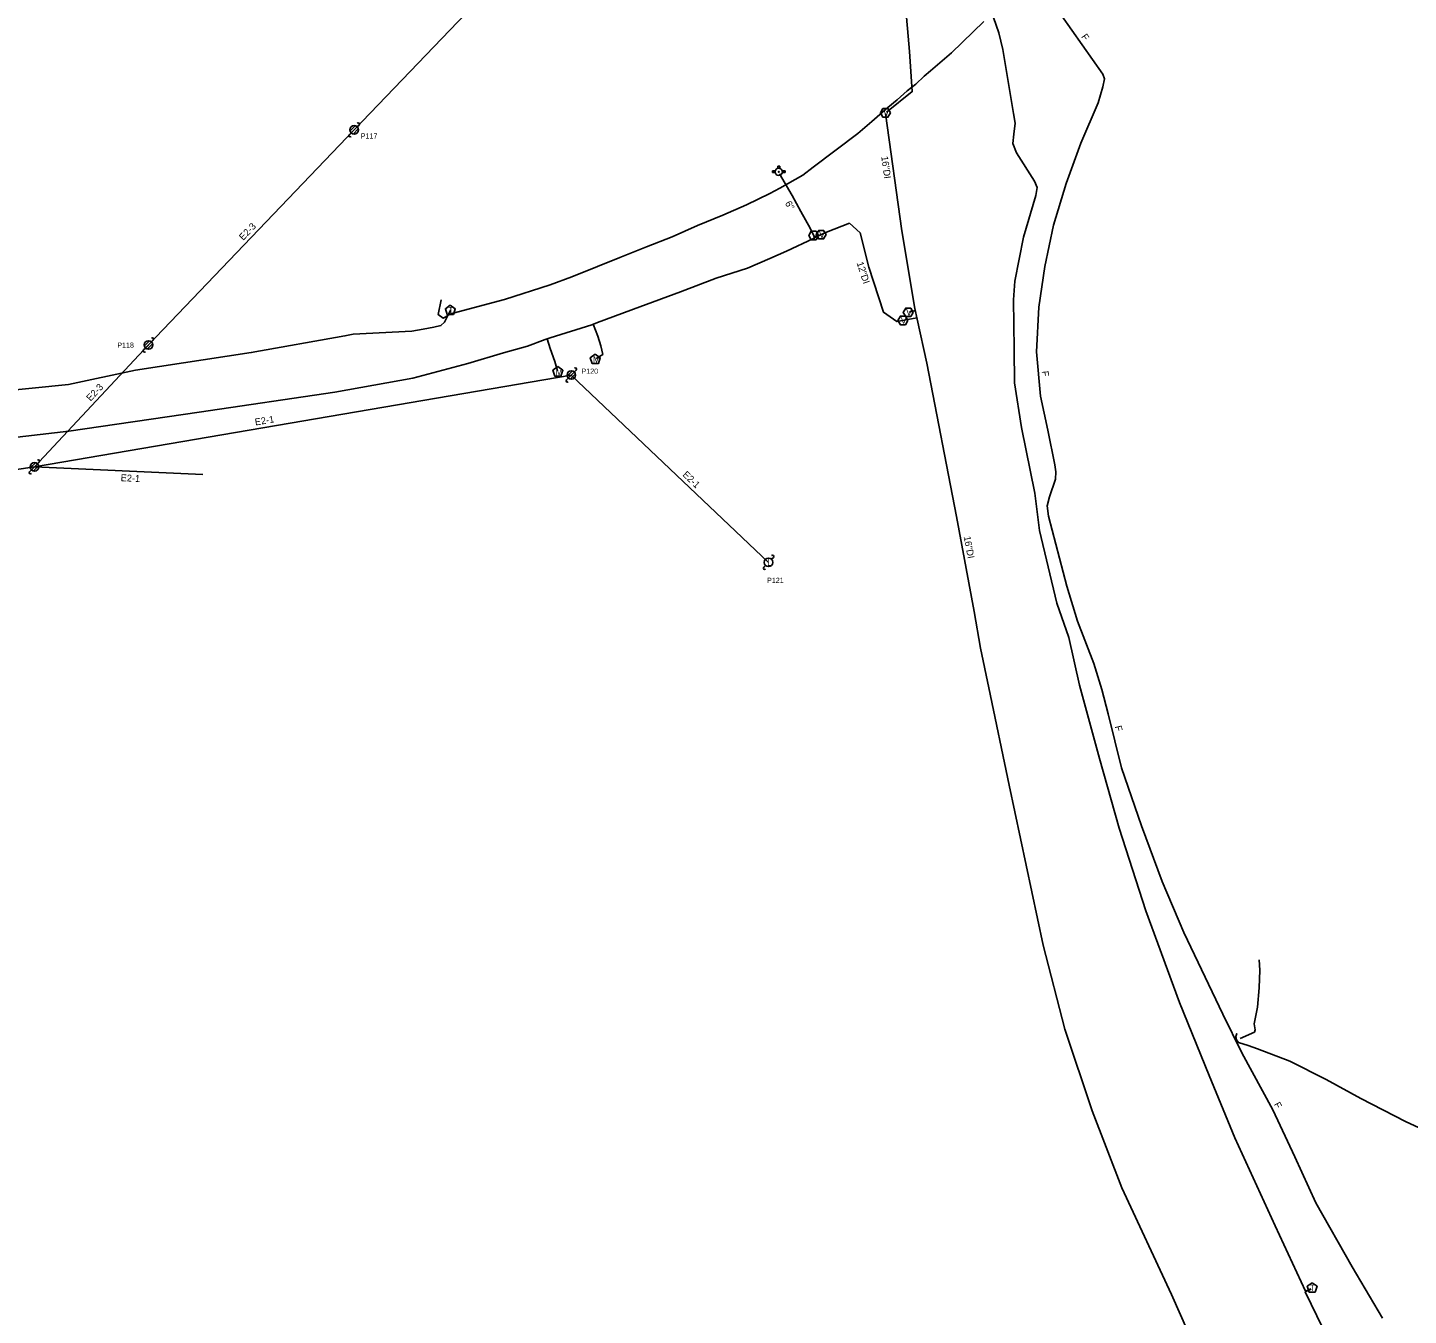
# Model space of a CAD drawing. Extents: x 1614474 to 1865144, y 1098877 to 1212550.
# Drawn here: x 1754623 to 1755426, y 1169393 to 1170142 of the extents above; entities that cross this region are included whole.
import ezdxf

# ---------------------------------------------------------------- set-up
doc = ezdxf.new("R2010")
doc.units = 0
for name, color, linetype in [('RD_EX_SU_Elec', 7, 'Continuous'), ('RD_EX_SU_H2O', 7, 'Continuous'), ('RD_EX_SU_Ovhd', 7, 'Continuous'), ('RD_EX_SU_Pole', 7, 'Continuous'), ('RD_EX_SU_Telecom', 7, 'Continuous'), ('RD_EX_SU_TX_H2O', 7, 'Continuous'), ('RD_EX_SU_TX_Pole', 7, 'Continuous'), ('RD_EX_SU_TX_Telecom', 7, 'Continuous')]:
    doc.layers.add(name, color=color, linetype=linetype)

msp = doc.modelspace()

# ---------------------------------------------------------------- linework, layer by layer
at = {"layer": 'RD_EX_SU_Elec'}
for points in [[(1755328.38, 1169554.23), (1755336.63, 1169557.97), (1755337.02, 1169559.27), (1755336.56, 1169562.81), (1755338.44, 1169572.57), (1755339.4, 1169583.78), (1755339.9, 1169594.03), (1755339.51, 1169600.12)], [(1755326.41, 1169557.11), (1755326.43, 1169557.11), (1755325.82, 1169555.43), (1755326.22, 1169553.47), (1755327.38, 1169551.93), (1755332.95, 1169550.19), (1755338.52, 1169548.27), (1755357.24, 1169541.12), (1755378.42, 1169530.33), (1755398.51, 1169519.34), (1755424.52, 1169506.03), (1755445.15, 1169496.49)]]:
    msp.add_lwpolyline(points, dxfattribs=at)
at = {"layer": 'RD_EX_SU_H2O'}
for p, q in [((1755059.47, 1170061.76), (1755059.47, 1170060.42)), ((1755060.52, 1170061.76), (1755059.47, 1170061.76)), ((1755060.52, 1170060.4), (1755060.52, 1170061.76)), ((1755057.93, 1170058.98), (1755056.3, 1170058.98)), ((1755056.3, 1170058.98), (1755056.3, 1170057.93)), ((1755056.3, 1170057.93), (1755057.89, 1170057.93)), ((1755063.65, 1170058.98), (1755061.96, 1170058.98)), ((1755062, 1170057.93), (1755063.65, 1170057.93)), ((1755063.65, 1170057.93), (1755063.65, 1170058.98)), ((1755135.8, 1169976.76), (1755139.44, 1169977.78))]:
    msp.add_line(p, q, dxfattribs=at)
for points in [[(1755042.14, 1170671.77), (1755052.06, 1170641.32), (1755066.9, 1170578.97), (1755079.96, 1170519.29), (1755092.63, 1170458.3), (1755105.45, 1170397.86), (1755116.43, 1170325.12), (1755123.37, 1170260.52), (1755129.9, 1170197.98), (1755130.76, 1170187.84), (1755130.94, 1170186.34), (1755135.98, 1170128.29), (1755137.6, 1170105.08), (1755122.59, 1170093.04)], [(1755122.15, 1170092.3), (1755131.63, 1170024.02), (1755139.16, 1169978.85), (1755140.48, 1169972.66), (1755146.2, 1169947.02), (1755163.28, 1169857.81), (1755173.7, 1169802.66), (1755177.41, 1169781.31), (1755182.21, 1169758.17), (1755194.07, 1169701.62), (1755213.7, 1169608.65), (1755226.33, 1169559.69), (1755242.31, 1169512.19), (1755259.63, 1169467.47), (1755288.34, 1169405.27), (1755311.42, 1169353.16)], [(1755060.44, 1170057.17), (1755067.83, 1170044.66), (1755072.89, 1170035.26), (1755078.15, 1170025.68), (1755080.87, 1170020.04)], [(1754801.77, 1169930.29), (1754847.12, 1169938.42), (1754879.1, 1169946.86), (1754899.9, 1169953.17), (1754913.79, 1169956.99), (1754924.11, 1169960.84), (1754927.03, 1169961.74), (1754951.24, 1169969.47), (1754954.51, 1169970.8), (1754979.13, 1169979.87), (1755002.76, 1169988.54), (1755023.62, 1169996.49), (1755041.85, 1170002.32), (1755054.81, 1170007.88), (1755064.39, 1170012.26), (1755080.13, 1170019.65), (1755081.75, 1170020.51), (1755087.83, 1170023.21), (1755101.21, 1170028.54)], [(1755101.21, 1170028.54), (1755107.34, 1170022.84), (1755112.28, 1170002.99), (1755120.87, 1169976.73), (1755128.57, 1169971.27), (1755140.3, 1169973.54)], [(1754951.99, 1169969.75), (1754954.68, 1169962.78), (1754956.52, 1169957.17), (1754957.6, 1169952.2), (1754954.14, 1169949.94), (1754953.68, 1169949.73)], [(1754925.23, 1169961.17), (1754926.99, 1169955.54), (1754929.67, 1169948.12), (1754931.21, 1169942.71)], [(1754571.8, 1169898.72), (1754647.07, 1169907.52), (1754722.77, 1169918.58), (1754801.77, 1169930.29)]]:
    msp.add_lwpolyline(points, dxfattribs=at)
for points in [[(1755124.89, 1170092.65), (1755123.45, 1170095.15), (1755120.56, 1170095.15), (1755119.12, 1170092.65), (1755120.56, 1170090.15), (1755123.45, 1170090.15)], [(1755083.14, 1170021.29), (1755081.7, 1170023.79), (1755078.81, 1170023.79), (1755077.37, 1170021.29), (1755078.81, 1170018.79), (1755081.7, 1170018.79)], [(1755087.53, 1170021.85), (1755086.08, 1170024.35), (1755083.2, 1170024.35), (1755081.75, 1170021.85), (1755083.2, 1170019.35), (1755086.08, 1170019.35)], [(1755135.05, 1169971.96), (1755133.61, 1169974.46), (1755130.72, 1169974.46), (1755129.28, 1169971.96), (1755130.72, 1169969.46), (1755133.61, 1169969.46)], [(1755138.18, 1169976.66), (1755136.74, 1169979.16), (1755133.85, 1169979.16), (1755132.41, 1169976.66), (1755133.85, 1169974.16), (1755136.74, 1169974.16)], [(1754953.25, 1169952.39), (1754950.35, 1169950.28), (1754951.46, 1169946.87), (1754955.05, 1169946.87), (1754956.15, 1169950.28)], [(1754931.47, 1169945.12), (1754928.57, 1169943.01), (1754929.68, 1169939.6), (1754933.26, 1169939.6), (1754934.37, 1169943.01)]]:
    msp.add_lwpolyline(points, close=True, dxfattribs=at)
for radius in [2.1, 0.263]:
    msp.add_circle((1755059.95, 1170058.38), radius, dxfattribs=at)
for start, end in [(74.24552, 103.21276), (163.3387, 192.31502), (347.68498, 16.6613)]:
    msp.add_arc((1755059.95, 1170058.38), 2.1, start, end, dxfattribs=at)
at = {"layer": 'RD_EX_SU_Ovhd'}
for p, q in [((1754812.98, 1170082.79), (1754936.78, 1170212.01)), ((1754693.28, 1169957.67), (1754812.98, 1170082.79)), ((1754626.95, 1169886.77), (1754693.28, 1169957.67)), ((1754626.95, 1169886.77), (1754939.3, 1169940.2)), ((1754939.3, 1169940.2), (1755054.05, 1169831.24)), ((1754391.97, 1169852.61), (1754626.95, 1169886.77)), ((1754626.95, 1169886.77), (1754724.9, 1169882.3))]:
    msp.add_line(p, q, dxfattribs=at)
at = {"layer": 'RD_EX_SU_Pole'}
for p, q in [((1754810.56, 1170082.14), (1754813.63, 1170085.2)), ((1754811.21, 1170081.02), (1754814.75, 1170084.55)), ((1754814.75, 1170084.55), (1754815.81, 1170085.62)), ((1754810.15, 1170079.96), (1754811.21, 1170081.02)), ((1754812.33, 1170080.37), (1754815.39, 1170083.43)), ((1754690.45, 1169954.85), (1754691.51, 1169955.91)), ((1754690.87, 1169957.03), (1754693.93, 1169960.09)), ((1754691.51, 1169955.91), (1754695.05, 1169959.44)), ((1754692.63, 1169955.26), (1754695.7, 1169958.32)), ((1754695.05, 1169959.44), (1754696.11, 1169960.5)), ((1754936.88, 1169939.55), (1754939.94, 1169942.62)), ((1754937.53, 1169938.43), (1754941.07, 1169941.97)), ((1754938.65, 1169937.79), (1754941.71, 1169940.85)), ((1754941.07, 1169941.97), (1754942.13, 1169943.03)), ((1754936.47, 1169937.37), (1754937.53, 1169938.43)), ((1754624.12, 1169883.95), (1754625.18, 1169885.01)), ((1754624.53, 1169886.13), (1754627.6, 1169889.19)), ((1754625.18, 1169885.01), (1754628.72, 1169888.54)), ((1754626.3, 1169884.36), (1754629.36, 1169887.42)), ((1754628.72, 1169888.54), (1754629.78, 1169889.6)), ((1755051.22, 1169828.42), (1755052.28, 1169829.48)), ((1755055.82, 1169833.01), (1755056.88, 1169834.07))]:
    msp.add_line(p, q, dxfattribs=at)
for centre in [(1754812.98, 1170082.79), (1754693.28, 1169957.67), (1754939.3, 1169940.2), (1754626.95, 1169886.77), (1755054.05, 1169831.24)]:
    msp.add_circle(centre, 2.5, dxfattribs=at)
for centre, start, end in [((1754815.28, 1170086.15), 315, 135), ((1754810.68, 1170079.43), 135, 315), ((1754695.58, 1169961.03), 315, 135), ((1754690.98, 1169954.31), 135, 315), ((1754941.6, 1169943.56), 315, 135), ((1754937, 1169936.84), 135, 315), ((1754624.65, 1169883.42), 135, 315), ((1754629.25, 1169890.13), 315, 135), ((1755056.35, 1169834.6), 315, 135), ((1755051.75, 1169827.89), 135, 315)]:
    msp.add_arc(centre, 0.75, start, end, dxfattribs=at)
at = {"layer": 'RD_EX_SU_Telecom'}
for points in [[(1755224.5, 1170149.37), (1755248.56, 1170115.21), (1755249.52, 1170112.51), (1755248.53, 1170107.86), (1755245.7, 1170098.56), (1755235.68, 1170075.04), (1755227.14, 1170051.64), (1755219.88, 1170027.31), (1755214.68, 1170003.39), (1755211.31, 1169979.76), (1755209.86, 1169953.74), (1755212.31, 1169927.9), (1755216.42, 1169908.07), (1755220.56, 1169888.04), (1755221.16, 1169883.83), (1755220.98, 1169879.71), (1755217.5, 1169869.25), (1755216.14, 1169864.01), (1755216.79, 1169858.02), (1755227.62, 1169817.39), (1755233.69, 1169796.93), (1755243.23, 1169772.31), (1755248, 1169757.25), (1755251.51, 1169743.04), (1755259.33, 1169711.75), (1755271.05, 1169677.9), (1755282.99, 1169645.61), (1755295.6, 1169615.87), (1755318.38, 1169568.49), (1755329.36, 1169546.01), (1755347.3, 1169512.74), (1755360.21, 1169485.42), (1755372.31, 1169458.76), (1755393.61, 1169421.54), (1755411.15, 1169391.56)], [(1754863.58, 1169983.86), (1754861.88, 1169975.4), (1754864.68, 1169973.22), (1754866.36, 1169974.06), (1754868.27, 1169975.32), (1754870.57, 1169976.25), (1754900.42, 1169984.14), (1754926.92, 1169992.66), (1754939.69, 1169997.25), (1754954.54, 1170003.32), (1754967.61, 1170008.55), (1754982.96, 1170014.67), (1754997.9, 1170020.59), (1755012.72, 1170027.08), (1755027.36, 1170033.17), (1755041.2, 1170039.27), (1755054.84, 1170045.69), (1755060.55, 1170048.89), (1755073.89, 1170056.45), (1755080.08, 1170061.02), (1755105.94, 1170080.71), (1755114.11, 1170087.74), (1755123.35, 1170095.77), (1755128.94, 1170100.27), (1755134.74, 1170105.41), (1755139.71, 1170109.29), (1755144.48, 1170113.99), (1755148.33, 1170117.12), (1755160.46, 1170127.69), (1755173.13, 1170139.77), (1755179.2, 1170145.85)], [(1755184.81, 1170148.09), (1755188.05, 1170139.31), (1755190.3, 1170129.46), (1755196.59, 1170092.34), (1755197.49, 1170086.71), (1755196.72, 1170080.29), (1755196.21, 1170074.87), (1755198.28, 1170069.52), (1755208.75, 1170053.04), (1755210.27, 1170049.32), (1755209.51, 1170044.59), (1755202.39, 1170020.35), (1755197.26, 1169994.78), (1755196.54, 1169983.94), (1755196.84, 1169955.14), (1755197.03, 1169935.57), (1755201.23, 1169909.75), (1755208.95, 1169871.51), (1755211.67, 1169849.74), (1755221.8, 1169807.52), (1755228.68, 1169787.58), (1755234.99, 1169759.87), (1755246.55, 1169717.07), (1755258.04, 1169676.52), (1755273.49, 1169628.6), (1755293.09, 1169575.3), (1755310.32, 1169532.76), (1755325.32, 1169496.47), (1755348.82, 1169445.3), (1755366.35, 1169407.36), (1755369.51, 1169408.72)], [(1754812.35, 1169963.94), (1754846.47, 1169965.7), (1754853.13, 1169966.9), (1754859.22, 1169968.03), (1754863.47, 1169968.98), (1754865.52, 1169970.95), (1754868.96, 1169977.93)], [(1754216.85, 1169879.22), (1754218.11, 1169874.67), (1754229.55, 1169874.53), (1754266.86, 1169881.07), (1754425.45, 1169904.57), (1754492.66, 1169912.65), (1754524.08, 1169919.58), (1754579.3, 1169927.96), (1754646.76, 1169934.74), (1754685.69, 1169942.98), (1754753.06, 1169953.21), (1754807.6, 1169962.95), (1754812.35, 1169963.94)], [(1755369.65, 1169408.53), (1755366.21, 1169406.83), (1755396.87, 1169343.83), (1755422.52, 1169289.76)]]:
    msp.add_lwpolyline(points, dxfattribs=at)
for points in [[(1754868.89, 1169980.85), (1754866.04, 1169978.78), (1754867.13, 1169975.42), (1754870.66, 1169975.42), (1754871.75, 1169978.78)], [(1755370.23, 1169412.19), (1755367.37, 1169410.12), (1755368.46, 1169406.76), (1755371.99, 1169406.76), (1755373.08, 1169410.12)]]:
    msp.add_lwpolyline(points, close=True, dxfattribs=at)

# ---------------------------------------------------------------- texts
at = {"layer": 'RD_EX_SU_H2O'}
for s, p in [('V', (1755120.79, 1170090.77)), ('V', (1755079.04, 1170019.41)), ('V', (1755083.43, 1170019.98)), ('V', (1755130.95, 1169970.08)), ('V', (1755134.09, 1169974.78)), ('M', (1754951.88, 1169947.35)), ('M', (1754930.1, 1169940.07))]:
    msp.add_text(s, height=3.75, dxfattribs=at).set_placement(p)
at = {"layer": 'RD_EX_SU_Ovhd'}
for s, rotation, p in [('E2-3', 46.26756, (1754748.43, 1170018.21)), ('E2-3', 46.90542, (1754659.64, 1169924.64)), ('E2-1', 9.70626, (1754755.56, 1169910.8)), ('E2-1', 316.48344, (1755003.7, 1169881.81)), ('E2-1', 357.38354, (1754677.09, 1169878.48))]:
    msp.add_text(s, height=4, rotation=rotation, dxfattribs=at).set_placement(p)
at = {"layer": 'RD_EX_SU_Pole'}
msp.add_text('L', height=4, dxfattribs=at).set_placement((1755053.19, 1169829.24))
at = {"layer": 'RD_EX_SU_Telecom'}
for p in [(1754867.64, 1169975.98), (1755368.97, 1169407.32)]:
    msp.add_text('T', height=3.75, dxfattribs=at).set_placement(p)
at = {"layer": 'RD_EX_SU_TX_H2O'}
for s, rotation, p in [('16"DI', 277.90066, (1755119.57, 1170067.24)), ('6"', 298.282, (1755063.45, 1170040.14)), ('12"DI', 288.11839, (1755105.19, 1170005.37)), ('16"DI', 280.69888, (1755167.53, 1169846.12))]:
    msp.add_text(s, height=4, rotation=rotation, dxfattribs=at).set_placement(p)
at = {"layer": 'RD_EX_SU_TX_Pole'}
for s, p in [('P117', (1754816.83, 1170077.76)), ('P118', (1754675.17, 1169956.08)), ('P120', (1754945.22, 1169940.93)), ('P121', (1755053.17, 1169819.28))]:
    msp.add_text(s, height=3, dxfattribs=at).set_placement(p)
at = {"layer": 'RD_EX_SU_TX_Telecom'}
for rotation, p in [(305.16225, (1755235.71, 1170136.93)), (275.42271, (1755212.95, 1169942.4)), (284.02638, (1755255.39, 1169735.77)), (298.33487, (1755347.83, 1169515.98))]:
    msp.add_text('F', height=4, rotation=rotation, dxfattribs=at).set_placement(p)

doc.saveas('drawing.dxf')
